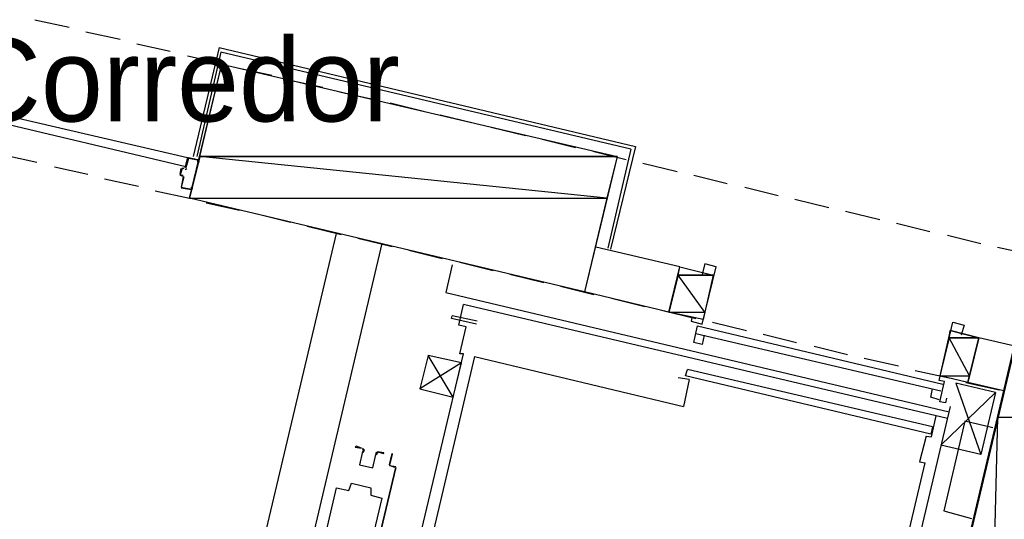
# Model space of a CAD drawing. Header units: feet. Extents: x -79 to 198, y -22 to 181.
# Tile 614 of 656: x 57.69 to 71.87, y 119.24 to 126.44. Entities that reach past the tile are written whole.
import ezdxf
from ezdxf.enums import TextEntityAlignment as Align

# ---------------------------------------------------------------- set-up
doc = ezdxf.new("R2010")
doc.units = ezdxf.units.FT
for name, color, linetype in [('A-LINEA', 7, 'CONTINUOUS'), ('A-MURO-CONCRETO', 8, 'CONTINUOUS'), ('A-NOMBRE-ESPACIO', 2, 'CONTINUOUS')]:
    doc.layers.add(name, color=color, linetype=linetype)

msp = doc.modelspace()

# ---------------------------------------------------------------- linework, layer by layer
at = {"layer": 'A-LINEA'}
for p, q in [((57.9067, 126.4444), (58.4, 126.3378)), ((57.9067, 126.4444), (58.4, 126.3378)), ((58.64, 126.2711), (59.1333, 126.1644)), ((58.64, 126.2711), (59.1333, 126.1644)), ((59.3733, 126.0978), (59.8533, 125.9911)), ((59.3733, 126.0978), (59.8533, 125.9911)), ((60.56, 126.0444), (60.1867, 124.4711)), ((60.5867, 125.9778), (60.24, 124.4711)), ((66.4933, 124.5778), (60.5867, 125.9778)), ((60.1067, 125.9244), (60.5867, 125.8178)), ((60.1067, 125.9244), (60.5867, 125.8178)), ((60.8267, 125.7511), (61.32, 125.6444)), ((60.8267, 125.7511), (61.32, 125.6444)), ((61.56, 125.5778), (62.0533, 125.4711)), ((61.56, 125.5778), (62.0533, 125.4711)), ((62.2933, 125.4044), (62.7733, 125.2978)), ((62.2933, 125.4044), (62.7733, 125.2978)), ((63.0267, 125.2444), (63.5067, 125.1244)), ((63.0267, 125.2444), (63.5067, 125.1244)), ((63.7467, 125.0711), (64.24, 124.9511)), ((63.7467, 125.0711), (64.24, 124.9511)), ((64.48, 124.8978), (64.9733, 124.7778)), ((64.48, 124.8978), (64.9733, 124.7778)), ((65.2133, 124.7244), (65.6933, 124.6044)), ((65.2133, 124.7244), (65.6933, 124.6044)), ((66.4933, 124.5778), (66.16, 123.1511)), ((57.4533, 124.4978), (57.9333, 124.3911)), ((57.4533, 124.4978), (57.9333, 124.3911)), ((60.12, 124.4578), (60.2533, 124.4311)), ((60.12, 124.4578), (60.2533, 124.4311)), ((60.12, 124.4444), (60.12, 124.4444)), ((60.12, 124.4444), (60.12, 124.4444)), ((60.2533, 124.4178), (60.2533, 124.4178)), ((60.2533, 124.4178), (60.2533, 124.4178)), ((65.9467, 124.5511), (66.4267, 124.4311)), ((65.9467, 124.5511), (66.4267, 124.4311)), ((58.1867, 124.3244), (58.6667, 124.2178)), ((58.1867, 124.3244), (58.6667, 124.2178)), ((60, 124.2178), (60.0133, 124.2978)), ((60, 124.2178), (60.0133, 124.2978)), ((60.0267, 124.3111), (60.0533, 124.2978)), ((60.0267, 124.3111), (60.0533, 124.2978)), ((60.0267, 124.2978), (60.0267, 124.2978)), ((60.0267, 124.2978), (60.0267, 124.2978)), ((60.0687, 124.285), (60.0928, 124.2998)), ((60.0687, 124.285), (60.0928, 124.2998)), ((66.6667, 124.3778), (67.16, 124.2578)), ((66.6667, 124.3778), (67.16, 124.2578)), ((58.9067, 124.1511), (59.4, 124.0444)), ((58.9067, 124.1511), (59.4, 124.0444)), ((60.0267, 124.1778), (60.0267, 124.1778)), ((60.0267, 124.1778), (60.0267, 124.1778)), ((60.0528, 124.1665), (60.0379, 124.1906)), ((60.0528, 124.1665), (60.0379, 124.1906)), ((67.4, 124.2044), (67.88, 124.0844)), ((67.4, 124.2044), (67.88, 124.0844)), ((60.16, 123.9911), (60.0133, 124.0178)), ((60.16, 123.9911), (60.0133, 124.0178)), ((60.16, 124.0044), (60.16, 124.0044)), ((60.16, 124.0044), (60.16, 124.0044)), ((68.1333, 124.0311), (68.6133, 123.9111)), ((68.1333, 124.0311), (68.6133, 123.9111)), ((59.64, 123.9778), (60.1333, 123.8711)), ((59.64, 123.9778), (60.1333, 123.8711)), ((68.8533, 123.8578), (69.3467, 123.7378)), ((68.8533, 123.8578), (69.3467, 123.7378)), ((60.3733, 123.8044), (60.8533, 123.6978)), ((60.3733, 123.8044), (60.8533, 123.6978)), ((61.1067, 123.6444), (61.5867, 123.5244)), ((61.1067, 123.6444), (61.5867, 123.5244)), ((69.5867, 123.6844), (70.08, 123.5644)), ((69.5867, 123.6844), (70.08, 123.5644)), ((61.8267, 123.4711), (62.32, 123.3511)), ((61.8267, 123.4711), (62.32, 123.3511)), ((70.32, 123.5111), (70.8, 123.3911)), ((70.32, 123.5111), (70.8, 123.3911)), ((60.3333, 115.2578), (62.2533, 123.3644)), ((60.3333, 115.2578), (62.2533, 123.3644)), ((62.56, 123.2978), (63.0533, 123.1778)), ((62.56, 123.2978), (63.0533, 123.1778)), ((71.0533, 123.3378), (71.5333, 123.2178)), ((71.0533, 123.3378), (71.5333, 123.2178)), ((62.9067, 123.2178), (60.9867, 115.0978)), ((62.9067, 123.2178), (60.9867, 115.0978)), ((67.2, 122.8844), (65.9867, 123.1644)), ((67.2, 122.8844), (65.9867, 123.1644)), ((71.7733, 123.1644), (72.2667, 123.0578)), ((71.7733, 123.1644), (72.2667, 123.0578)), ((63.2933, 123.1244), (63.7733, 123.0044)), ((63.2933, 123.1244), (63.7733, 123.0044)), ((63.92, 122.9111), (63.8267, 122.5111)), ((63.92, 122.9111), (63.8267, 122.5111)), ((64.0267, 122.9511), (64.5067, 122.8311)), ((64.0267, 122.9511), (64.5067, 122.8311)), ((64.7467, 122.7778), (65.24, 122.6578)), ((64.7467, 122.7778), (65.24, 122.6578)), ((67.68, 122.7644), (67.5333, 122.1244)), ((67.68, 122.7644), (67.5333, 122.1244)), ((65.48, 122.6044), (65.96, 122.4844)), ((65.48, 122.6044), (65.96, 122.4844)), ((63.8267, 122.5111), (71.08, 120.7911)), ((63.8267, 122.5111), (71.08, 120.7911)), ((67.04, 122.2311), (65.8267, 122.5244)), ((67.04, 122.2311), (65.8267, 122.5244)), ((66.2133, 122.4311), (66.6933, 122.3111)), ((66.2133, 122.4311), (66.6933, 122.3111)), ((71.0533, 120.6978), (64.08, 122.3378)), ((71.0533, 120.6978), (64.08, 122.3378)), ((63.9067, 122.1378), (63.92, 122.1778)), ((63.9067, 122.1378), (63.92, 122.1778)), ((64.28, 122.0978), (63.92, 122.1778)), ((64.28, 122.0978), (63.92, 122.1778)), ((66.9333, 122.2578), (67.4267, 122.1378)), ((66.9333, 122.2578), (67.4267, 122.1378)), ((64.2667, 122.0578), (63.9067, 122.1378)), ((64.2667, 122.0578), (63.9067, 122.1378)), ((64.0267, 121.6311), (64.12, 122.0178)), ((64.0267, 121.6311), (64.12, 122.0178)), ((67.4533, 122.0311), (70.9867, 121.1911)), ((67.4533, 122.0311), (70.9867, 121.1911)), ((67.6667, 122.0844), (68.16, 121.9644)), ((67.6667, 122.0844), (68.16, 121.9644)), ((67.4267, 121.9244), (70.96, 121.0978)), ((67.4267, 121.9244), (70.96, 121.0978)), ((67.5467, 121.8978), (67.52, 121.7644)), ((67.5467, 121.8978), (67.52, 121.7644)), ((68.4, 121.9111), (68.88, 121.7911)), ((68.4, 121.9111), (68.88, 121.7911)), ((71.0933, 121.9644), (70.9467, 121.3111)), ((71.0933, 121.9644), (70.9467, 121.3111)), ((71.5067, 121.8578), (71.0933, 121.9644)), ((71.5067, 121.8578), (71.0933, 121.9644)), ((69.1333, 121.7378), (69.6133, 121.6178)), ((69.1333, 121.7378), (69.6133, 121.6178)), ((71.3467, 121.2178), (71.5067, 121.8578)), ((71.3467, 121.2178), (71.5067, 121.8578)), ((72.0267, 121.7378), (71.5067, 121.8578)), ((72.0267, 121.7378), (71.5067, 121.8578)), ((62.7467, 115.9911), (64.08, 121.6311)), ((62.7467, 115.9911), (64.08, 121.6311)), ((64.24, 121.5911), (62.9067, 115.9511)), ((64.24, 121.5911), (62.9067, 115.9511)), ((64.08, 121.6311), (64.0267, 121.6311)), ((64.08, 121.6311), (64.0267, 121.6311)), ((64.24, 121.5911), (67.2533, 120.8711)), ((64.24, 121.5911), (67.2533, 120.8711)), ((64.0533, 121.4978), (63.4533, 121.1244)), ((64.0533, 121.4978), (63.4533, 121.1244)), ((69.8533, 121.5644), (70.3467, 121.4578)), ((69.8533, 121.5644), (70.3467, 121.4578)), ((67.28, 121.3111), (67.3067, 121.4044)), ((67.28, 121.3111), (67.3067, 121.4044)), ((70.8133, 120.4711), (67.28, 121.3111)), ((70.8133, 120.4711), (67.28, 121.3111)), ((70.84, 120.5778), (67.3067, 121.4044)), ((70.84, 120.5778), (67.3067, 121.4044)), ((70.5867, 121.3911), (71.08, 121.2844)), ((70.5867, 121.3911), (71.08, 121.2844)), ((71.3467, 121.2178), (70.9467, 121.3111)), ((71.3467, 121.2178), (70.9467, 121.3111)), ((67.3333, 121.2578), (67.1733, 121.2844)), ((67.3333, 121.2578), (67.1733, 121.2844)), ((67.3333, 121.2578), (67.2533, 120.8711)), ((67.3333, 121.2578), (67.2533, 120.8711)), ((71.32, 121.2178), (71.8, 121.1111)), ((71.32, 121.2178), (71.8, 121.1111)), ((71.8667, 121.0978), (71.3467, 121.2178)), ((71.8667, 121.0978), (71.3467, 121.2178)), ((71.7467, 121.0711), (71.5333, 120.1778)), ((71.7467, 121.0711), (71.5333, 120.1778)), ((71.0933, 120.8711), (69.4, 113.6978)), ((71.0933, 120.8711), (69.4, 113.6978)), ((70.8267, 120.4311), (70.8933, 120.7378)), ((70.8267, 120.4311), (70.8933, 120.7378)), ((70.84, 120.5778), (70.8133, 120.4711)), ((70.84, 120.5778), (70.8133, 120.4711)), ((70.7467, 120.4444), (70.6533, 120.0711)), ((70.7467, 120.4444), (70.6533, 120.0711)), ((70.7467, 120.4444), (70.8267, 120.4311)), ((70.7467, 120.4444), (70.8267, 120.4311)), ((71.5333, 120.1778), (70.96, 120.3111)), ((71.5333, 120.1778), (70.96, 120.3111)), ((69.4, 114.4178), (70.7333, 120.0578)), ((69.4, 114.4178), (70.7333, 120.0578)), ((70.6533, 120.0711), (70.7333, 120.0578)), ((70.6533, 120.0711), (70.7333, 120.0578)), ((62.28, 116.4978), (63.1067, 119.9911)), ((63.1067, 119.9911), (62.28, 116.4978)), ((62.28, 116.4978), (63.1067, 119.9911)), ((63.1067, 119.9911), (62.28, 116.4978)), ((63.0933, 119.9911), (63.0133, 120.0178)), ((63.0133, 120.0178), (63.1067, 120.0044)), ((63.0933, 119.9911), (63.0133, 120.0178)), ((63.0133, 120.0178), (63.1067, 120.0044)), ((63.0267, 120.0178), (63.0267, 120.0178)), ((63.0267, 120.0178), (63.0267, 120.0178)), ((63.0267, 120.0178), (63.0267, 120.0178)), ((63.0267, 120.0178), (63.0267, 120.0178)), ((63.0933, 119.9911), (63.0933, 119.9911)), ((63.0933, 119.9911), (63.0933, 119.9911))]:
    msp.add_line(p, q, dxfattribs=at)
for points in [[(60.56, 126.0444), (66.56, 124.6178), (66.2, 123.1378)], [(60.6, 125.8044), (66.2933, 124.4711), (65.8267, 122.5244), (60.1333, 123.8711), (60.6, 125.8044)], [(60.6, 125.8044), (66.2933, 124.4711), (65.8267, 122.5244), (60.1333, 123.8711), (60.6, 125.8044)], [(57.1867, 125.1378), (60.1067, 124.4578), (60.08, 124.3244), (57.16, 125.0178), (57.1867, 125.1378)], [(57.1867, 125.1378), (60.1067, 124.4578), (60.08, 124.3244), (57.16, 125.0178), (57.1867, 125.1378)], [(60.1067, 124.4578), (60.0667, 124.3111), (60.0667, 124.3111)], [(60.1067, 124.4578), (60.0667, 124.3111), (60.0667, 124.3111)], [(60.2667, 124.4178), (60.2667, 124.3911), (60.2533, 124.3911), (60.2533, 124.4178), (60.12, 124.4444), (60.08, 124.3111)], [(60.2667, 124.4178), (60.2667, 124.3911), (60.2533, 124.3911), (60.2533, 124.4178), (60.12, 124.4444), (60.08, 124.3111)], [(60.0533, 124.2978), (60.0267, 124.2978), (60, 124.2044), (60.04, 124.2044)], [(60.0533, 124.2978), (60.0267, 124.2978), (60, 124.2044), (60.04, 124.2044)], [(60.0267, 124.1911), (60, 124.2044), (60, 124.2044)], [(60.0267, 124.1911), (60, 124.2044), (60, 124.2044)], [(60.04, 124.1778), (60.0133, 124.0311), (60.0133, 124.0311)], [(60.0533, 124.1778), (60.0133, 124.0311), (60.16, 124.0044), (60.16, 124.0311), (60.1733, 124.0178), (60.1733, 124.0044)], [(60.04, 124.1778), (60.0133, 124.0311), (60.0133, 124.0311)], [(60.0533, 124.1778), (60.0133, 124.0311), (60.16, 124.0044), (60.16, 124.0311), (60.1733, 124.0178), (60.1733, 124.0044)], [(77.6267, 119.7244), (78.0933, 121.6711), (72.3333, 123.0311), (69.4933, 111.0311), (75.2533, 109.6711), (75.7067, 111.6178), (71.5733, 112.5911), (73.4933, 120.7111), (77.6267, 119.7244)], [(77.6267, 119.7244), (78.0933, 121.6711), (72.3333, 123.0311), (69.4933, 111.0311), (75.2533, 109.6711), (75.7067, 111.6178), (71.5733, 112.5911), (73.4933, 120.7111), (77.6267, 119.7244)], [(67.5333, 122.1244), (67.04, 122.2311), (67.2, 122.8844), (67.68, 122.7644)], [(67.5333, 122.1244), (67.04, 122.2311), (67.2, 122.8844), (67.68, 122.7644)], [(67.3733, 122.1511), (67.36, 122.0978), (67.52, 122.0578), (67.72, 122.8844), (67.56, 122.9244), (67.52, 122.7778)], [(67.3733, 122.1511), (67.36, 122.0978), (67.52, 122.0578), (67.72, 122.8844), (67.56, 122.9244), (67.52, 122.7778)], [(64.12, 122.0178), (64.0133, 122.0444), (64.08, 122.3378)], [(64.12, 122.0178), (64.0133, 122.0444), (64.08, 122.3378)], [(67.52, 121.7644), (67.4, 121.7911), (67.4533, 122.0311)], [(67.52, 121.7644), (67.4, 121.7911), (67.4533, 122.0311)], [(71.04, 120.9911), (71.0267, 120.9244), (70.9467, 120.9378), (71.0133, 121.2311), (70.9333, 121.2444), (71.1333, 122.0844), (71.2933, 122.0444), (71.2533, 121.8978)], [(71.04, 120.9911), (71.0267, 120.9244), (70.9467, 120.9378), (71.0133, 121.2311), (70.9333, 121.2444), (71.1333, 122.0844), (71.2933, 122.0444), (71.2533, 121.8978)], [(63.9333, 121.0044), (63.5733, 121.6044), (63.4533, 121.1244), (63.9333, 121.0044), (64.0533, 121.4978), (63.5733, 121.6044)], [(63.9333, 121.0044), (63.5733, 121.6044), (63.4533, 121.1244), (63.9333, 121.0044), (64.0533, 121.4978), (63.5733, 121.6044)], [(70.96, 120.3111), (71.7467, 121.0711), (71.1733, 121.2044), (71.5333, 120.1778)], [(70.96, 120.3111), (71.7467, 121.0711), (71.1733, 121.2044), (71.5333, 120.1778)], [(70.9333, 120.9644), (70.8133, 121.0044), (70.84, 121.1244)], [(70.9333, 120.9644), (70.8133, 121.0044), (70.84, 121.1244)], [(71.7067, 120.5644), (71.3067, 120.6578), (71, 119.3644), (71.4, 119.2578)], [(71.7067, 120.5644), (71.3067, 120.6578), (71, 119.3644), (71.4, 119.2578)], [(62.6133, 120.2711), (62.5333, 120.2978), (62.52, 120.2844), (62.6133, 120.2711)], [(62.6133, 120.2711), (62.5333, 120.2978), (62.52, 120.2844), (62.6133, 120.2711)], [(62.6264, 120.2235), (62.5809, 120.0309), (62.7735, 119.9853), (62.8192, 120.1779)], [(62.6264, 120.2235), (62.5809, 120.0309), (62.7735, 119.9853), (62.8192, 120.1779)], [(62.6264, 120.2235), (62.5809, 120.0309), (62.7735, 119.9853), (62.8192, 120.1779)], [(62.6264, 120.2235), (62.5809, 120.0309), (62.7735, 119.9853), (62.8192, 120.1779)], [(62.6306, 120.2208), (62.6397, 120.2409), (62.6248, 120.2572)], [(62.6306, 120.2208), (62.6397, 120.2409), (62.6248, 120.2572)], [(62.6377, 120.2095), (62.6529, 120.243), (62.628, 120.2701)], [(62.6377, 120.2095), (62.6529, 120.243), (62.628, 120.2701)], [(62.854, 120.217), (62.8196, 120.2039), (62.8182, 120.1671)], [(62.854, 120.217), (62.8196, 120.2039), (62.8182, 120.1671)], [(62.8511, 120.204), (62.8304, 120.1961), (62.8296, 120.1741)], [(62.8511, 120.204), (62.8304, 120.1961), (62.8296, 120.1741)], [(62.84, 120.2178), (62.9333, 120.1911), (62.9333, 120.2044), (62.84, 120.2178)], [(62.84, 120.2178), (62.9333, 120.1911), (62.9333, 120.2044), (62.84, 120.2178)], [(63.0133, 120.0311), (63.0533, 120.1911), (63.0533, 120.1778), (63.0133, 120.0311)], [(63.0133, 120.0311), (63.0533, 120.1911), (63.0533, 120.1778), (63.0133, 120.0311)], [(61.6533, 117.1244), (62.2533, 119.6978), (62.4267, 119.6578), (62.4667, 119.7644), (62.7467, 119.6978), (62.7467, 119.5911), (62.9067, 119.5511), (62.2933, 116.9778), (62.1333, 117.0178), (62.0933, 116.9111), (61.8, 116.9778), (61.8133, 117.0844), (61.6533, 117.1244)], [(61.6533, 117.1244), (62.2533, 119.6978), (62.4267, 119.6578), (62.4667, 119.7644), (62.7467, 119.6978), (62.7467, 119.5911), (62.9067, 119.5511), (62.2933, 116.9778), (62.1333, 117.0178), (62.0933, 116.9111), (61.8, 116.9778), (61.8133, 117.0844), (61.6533, 117.1244)]]:
    msp.add_lwpolyline(points, dxfattribs=at)
at = {"layer": 'A-MURO-CONCRETO'}
for points in [[(60.6, 125.8044), (66.2933, 124.4711), (60.28, 124.4711), (60.6, 125.8044), (60.6, 125.8044)], [(60.6, 125.8044), (66.2933, 124.4711), (60.28, 124.4711), (60.6, 125.8044), (60.6, 125.8044)], [(60.28, 124.4711), (60.1333, 123.8711), (66.1467, 123.8711), (60.28, 124.4711)], [(60.28, 124.4711), (60.1333, 123.8711), (66.1467, 123.8711), (60.28, 124.4711)], [(60.28, 124.4711), (66.2933, 124.4711), (66.1467, 123.8711), (60.28, 124.4711), (60.28, 124.4711)], [(60.28, 124.4711), (66.2933, 124.4711), (66.1467, 123.8711), (60.28, 124.4711), (60.28, 124.4711)], [(60.1333, 123.8711), (66.1467, 123.8711), (65.8267, 122.5244), (60.1333, 123.8711), (60.1333, 123.8711)], [(60.1333, 123.8711), (66.1467, 123.8711), (65.8267, 122.5244), (60.1333, 123.8711), (60.1333, 123.8711)], [(67.2, 122.8844), (67.68, 122.7644), (67.1733, 122.7644), (67.2, 122.8844), (67.2, 122.8844)], [(67.2, 122.8844), (67.68, 122.7644), (67.1733, 122.7644), (67.2, 122.8844), (67.2, 122.8844)], [(67.1733, 122.7644), (67.04, 122.2311), (67.56, 122.2311), (67.1733, 122.7644)], [(67.1733, 122.7644), (67.04, 122.2311), (67.56, 122.2311), (67.1733, 122.7644)], [(67.1733, 122.7644), (67.68, 122.7644), (67.56, 122.2311), (67.1733, 122.7644), (67.1733, 122.7644)], [(67.1733, 122.7644), (67.68, 122.7644), (67.56, 122.2311), (67.1733, 122.7644), (67.1733, 122.7644)], [(67.04, 122.2311), (67.56, 122.2311), (67.5333, 122.1244), (67.04, 122.2311), (67.04, 122.2311)], [(67.04, 122.2311), (67.56, 122.2311), (67.5333, 122.1244), (67.04, 122.2311), (67.04, 122.2311)], [(71.0933, 121.9644), (71.5067, 121.8578), (71.08, 121.8578), (71.0933, 121.9644), (71.0933, 121.9644)], [(71.0933, 121.9644), (71.5067, 121.8578), (71.08, 121.8578), (71.0933, 121.9644), (71.0933, 121.9644)], [(71.08, 121.8578), (70.9467, 121.3111), (71.3733, 121.3111), (71.08, 121.8578)], [(71.08, 121.8578), (70.9467, 121.3111), (71.3733, 121.3111), (71.08, 121.8578)], [(71.08, 121.8578), (71.5067, 121.8578), (71.3733, 121.3111), (71.08, 121.8578), (71.08, 121.8578)], [(71.08, 121.8578), (71.5067, 121.8578), (71.3733, 121.3111), (71.08, 121.8578), (71.08, 121.8578)], [(72, 121.6711), (77.8533, 120.7111), (71.7733, 120.7111), (72, 121.6711), (72, 121.6711)], [(72, 121.6711), (77.8533, 120.7111), (71.7733, 120.7111), (72, 121.6711), (72, 121.6711)], [(70.9467, 121.3111), (71.3733, 121.3111), (71.3467, 121.2178), (70.9467, 121.3111), (70.9467, 121.3111)], [(70.9467, 121.3111), (71.3733, 121.3111), (71.3467, 121.2178), (70.9467, 121.3111), (70.9467, 121.3111)], [(71.7733, 120.7111), (71.5733, 112.5911), (69.8533, 112.5911), (71.7733, 120.7111), (71.7733, 120.7111)], [(71.7733, 120.7111), (71.5733, 112.5911), (69.8533, 112.5911), (71.7733, 120.7111), (71.7733, 120.7111)], [(73.4933, 120.7111), (71.7733, 120.7111), (71.5733, 112.5911), (73.4933, 120.7111)], [(73.4933, 120.7111), (71.7733, 120.7111), (71.5733, 112.5911), (73.4933, 120.7111)]]:
    msp.add_lwpolyline(points, dxfattribs=at)

# ---------------------------------------------------------------- texts
at = {"layer": 'A-NOMBRE-ESPACIO'}
msp.add_text('Corredor', height=1.2, dxfattribs=at).set_placement((60, 124.9778), align=Align.CENTER)

doc.saveas('drawing.dxf')
